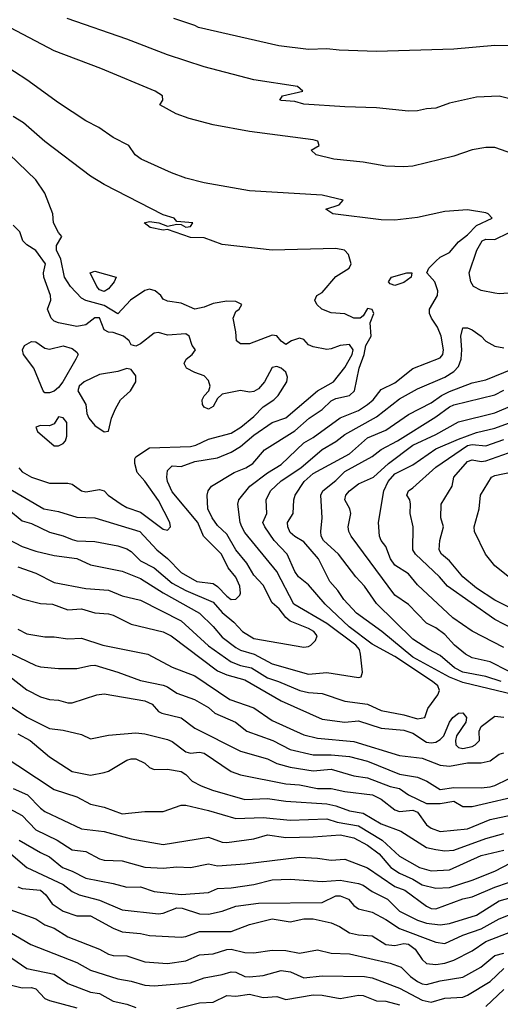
# Model space of a CAD drawing. Header units: metres. Extents: x -46681 to -43747, y -240911 to -237677.
# Tile 506 of 656: x -46193 to -46140, y -239251 to -239142. Entities that reach past the tile are written whole.
import ezdxf

# ---------------------------------------------------------------- set-up
doc = ezdxf.new("R2010")
doc.units = ezdxf.units.M
doc.layers.add('CONTOUR_INDEX', color=1, linetype='Continuous')
doc.layers.add('CONTOUR_INTER', color=3, linetype='Continuous')

msp = doc.modelspace()

# ---------------------------------------------------------------- linework, layer by layer
at = {"layer": 'CONTOUR_INDEX'}
for points, elevation in [([(-46195.1, -239198.88), (-46192.6, -239200.17), (-46191.1, -239200.69), (-46189.1, -239201.17), (-46186.6, -239201.49), (-46185.1, -239202.19), (-46181.6, -239202.89), (-46179.6, -239203.69), (-46177.1, -239205.29), (-46173.1, -239207.52), (-46171.6, -239208.99), (-46170.6, -239210.17), (-46169.1, -239211.31), (-46168.6, -239211.58), (-46167.09, -239212.02), (-46165.1, -239213.1), (-46161.1, -239214.24), (-46159.1, -239214.05), (-46155.6, -239214.59), (-46155.3, -239214.52), (-46155.15, -239214.02), (-46155.36, -239212.02), (-46155.48, -239211.52), (-46155.88, -239211.02), (-46159.1, -239208.66), (-46162.71, -239206.52), (-46164.6, -239202.91), (-46168.1, -239198.61), (-46168.45, -239198.02), (-46168.63, -239197.52), (-46168.87, -239195.52), (-46168.75, -239195.02), (-46167.54, -239193.52), (-46165.6, -239192.06), (-46164.1, -239191.13), (-46161.6, -239188.74), (-46160.6, -239188.16), (-46157.6, -239185.98), (-46155.6, -239185.18), (-46154.6, -239184.54), (-46154, -239184.02), (-46153.1, -239182.88), (-46151.6, -239182.15), (-46149.6, -239180.55), (-46146.6, -239179.4), (-46146.33, -239179.02), (-46146.26, -239178.52), (-46146.5, -239177.02), (-46146.89, -239176.02), (-46147.58, -239175.02), (-46147.79, -239174.52), (-46147.8, -239174.02), (-46146.92, -239172.52), (-46146.85, -239172.02), (-46147.21, -239171.02), (-46148.09, -239170.02), (-46147.87, -239169.52), (-46147.1, -239168.73), (-46146.6, -239168.31), (-46145.6, -239167.78), (-46144.6, -239166.61), (-46143.6, -239165.84), (-46142.6, -239164.81), (-46140.89, -239164.02), (-46141.32, -239163.52), (-46141.6, -239163.42), (-46143.6, -239163.1), (-46146.1, -239163.28), (-46149.1, -239163.92), (-46151.6, -239164.23), (-46153.1, -239164.2), (-46158.43, -239163.52), (-46159.19, -239163.02), (-46157.74, -239162.52), (-46157.3, -239162.02), (-46159.6, -239161.48), (-46167.6, -239160.99), (-46172.6, -239160.1), (-46174.6, -239159.6), (-46176.17, -239159.02), (-46179.52, -239157.52), (-46180.16, -239157.02), (-46180.87, -239156.02), (-46182.6, -239155.11), (-46184.16, -239154.02), (-46185.6, -239153.29), (-46188.6, -239151.3), (-46192.1, -239148.78), (-46194.8, -239147.02)], 90), ([(-46150.27, -239170.02), (-46149.73, -239170.02), (-46149.8, -239170.52), (-46150.6, -239171.09), (-46151.6, -239171.44), (-46152.1, -239171.24), (-46152.29, -239171.02), (-46151.98, -239170.52), (-46150.27, -239170.02)], 90), ([(-46139.6, -239211.28), (-46143.1, -239209.5), (-46145.22, -239208.02), (-46149.1, -239204.38), (-46150.1, -239203.18), (-46151.6, -239202.21), (-46152.09, -239201.52), (-46152.6, -239200.18), (-46153.11, -239199.52), (-46153.3, -239199.02), (-46153.39, -239197.52), (-46152.82, -239194.02), (-46152.32, -239193.02), (-46151.6, -239192.18), (-46149.6, -239191.17), (-46147.1, -239189.4), (-46144.6, -239188.33), (-46142.6, -239187.61), (-46140.6, -239187.13), (-46139.1, -239186.59)], 95), ([(-46194.1, -239214.36), (-46192.1, -239215.94), (-46190.6, -239216.73), (-46189.6, -239217.03), (-46188.6, -239217.11), (-46187.6, -239217.4), (-46187.1, -239217.39), (-46184.4, -239216.52), (-46183.6, -239216.41), (-46179.1, -239217.16), (-46178.31, -239217.52), (-46177.6, -239218.33), (-46177.24, -239218.52), (-46175.1, -239219.04), (-46173.6, -239220.18), (-46168.6, -239222.7), (-46165.6, -239223.56), (-46164.6, -239224.07), (-46163.1, -239224.48), (-46160.6, -239224.86), (-46158.6, -239224.68), (-46156.1, -239225.42), (-46154.6, -239225.65), (-46152.1, -239226.6), (-46151.1, -239226.83), (-46150.1, -239227.53), (-46148.1, -239228.49), (-46146.6, -239228.49), (-46145.1, -239228.22), (-46144.1, -239228.82), (-46143.1, -239228.82), (-46137.1, -239227.41)], 95), ([(-46194.6, -239228.74), (-46192.6, -239229.78), (-46191.1, -239231.36), (-46188.75, -239232.52), (-46187.1, -239233.59), (-46185.6, -239233.76), (-46184.1, -239234.58), (-46183.6, -239234.71), (-46181.6, -239234.8), (-46179.1, -239235.5), (-46177.1, -239235.58), (-46175.6, -239235.46), (-46174.1, -239235.53), (-46172.1, -239235.13), (-46171.1, -239235.33), (-46168.1, -239235.12), (-46162.1, -239234.4), (-46160.1, -239234.48), (-46158.6, -239234.73), (-46157.1, -239234.6), (-46154.6, -239235.57), (-46151.6, -239237.63), (-46150.51, -239238.02), (-46148.1, -239239.78), (-46147.6, -239240.03), (-46147.1, -239240.09), (-46144.1, -239238.97), (-46143.1, -239238.74), (-46140.6, -239237.68), (-46139.1, -239237.18)], 100), ([(-46195.08, -239242.02), (-46191.66, -239244.02), (-46186.6, -239245.97), (-46185.1, -239246.84), (-46182.1, -239247.79), (-46180.6, -239248.04), (-46179.1, -239248.48), (-46178.1, -239248.54), (-46174.1, -239248.23), (-46172.6, -239247.66), (-46170.6, -239247.32), (-46169.6, -239247.02), (-46169.1, -239247.04), (-46168.11, -239247.52), (-46167.6, -239247.56), (-46166.1, -239247.43), (-46164.1, -239246.87), (-46163.08, -239247.02), (-46161.6, -239247.67), (-46159.6, -239247.46), (-46154.93, -239247.52), (-46154.1, -239247.66), (-46151.1, -239248.8), (-46148.6, -239250.13), (-46147.6, -239250.37), (-46146.1, -239249.9), (-46144.1, -239249.82), (-46143.6, -239249.59), (-46141.1, -239248.07), (-46139.6, -239246.65)], 105)]:
    msp.add_lwpolyline(points, dxfattribs=dict(at, elevation=elevation))
at = {"layer": 'CONTOUR_INTER'}
for points, elevation in [([(-46138.6, -239156.91), (-46140.6, -239156.24), (-46141.6, -239156.21), (-46143.1, -239156.49), (-46145.1, -239157.18), (-46149.6, -239158.28), (-46150.6, -239158.36), (-46152.6, -239158.27), (-46155.1, -239157.83), (-46158.31, -239157.52), (-46160.24, -239157.02), (-46160.8, -239156.52), (-46159.92, -239156.02), (-46160.06, -239155.52), (-46160.6, -239155.38), (-46167.6, -239154.47), (-46171.6, -239153.74), (-46174.25, -239153.02), (-46175.65, -239152.52), (-46177.45, -239151.52), (-46177.14, -239151.02), (-46177.18, -239150.52), (-46177.96, -239150.02), (-46183.95, -239147.52), (-46189.1, -239145.58), (-46194.6, -239142.66)], 91), ([(-46139.1, -239150.81), (-46140.1, -239150.58), (-46142.6, -239150.68), (-46145.6, -239151.34), (-46147.1, -239151.9), (-46148.1, -239151.95), (-46149.1, -239152.2), (-46150.1, -239152.22), (-46153.6, -239151.84), (-46157.1, -239151.75), (-46161.6, -239151.45), (-46162.6, -239151.16), (-46164.1, -239151.06), (-46164.26, -239151.02), (-46163.96, -239150.52), (-46161.74, -239150.02), (-46162.3, -239149.52), (-46167.1, -239148.77), (-46172.6, -239147.32), (-46176.6, -239146.03), (-46181.1, -239144.29), (-46187.65, -239142.02)], 92), ([(-46138.6, -239145.04), (-46140.6, -239145), (-46145.1, -239145.38), (-46153.6, -239145.64), (-46157.74, -239145.52), (-46159.1, -239145.34), (-46161.1, -239145.42), (-46164.38, -239145.02), (-46173.21, -239143.02), (-46173.6, -239142.78), (-46175.92, -239142.02)], 93), ([(-46194.1, -239196.08), (-46192.6, -239197.36), (-46191.6, -239197.64), (-46189.6, -239198.59), (-46188.1, -239198.99), (-46187.1, -239199.4), (-46186.6, -239199.53), (-46184.6, -239199.61), (-46182.1, -239200.1), (-46181.1, -239200.44), (-46180.6, -239200.71), (-46179.6, -239201.74), (-46178.1, -239202.53), (-46176.1, -239204.19), (-46174.6, -239205.01), (-46171.6, -239206.31), (-46170.6, -239207.43), (-46169.31, -239208.52), (-46168.35, -239209.52), (-46167.1, -239210.32), (-46161.6, -239211.24), (-46161.1, -239211.19), (-46160.85, -239211.02), (-46160.33, -239210.52), (-46160.14, -239210.02), (-46160.52, -239209.52), (-46161.1, -239209.19), (-46163.1, -239208.4), (-46163.6, -239208), (-46164.33, -239207.02), (-46165.1, -239206.38), (-46166.1, -239204.42), (-46167.1, -239203.31), (-46167.88, -239202.02), (-46169.08, -239200.52), (-46170.1, -239198.82), (-46171.1, -239197.84), (-46171.72, -239197.02), (-46172.18, -239196.02), (-46172.27, -239194.52), (-46172.16, -239194.02), (-46171.79, -239193.52), (-46169.27, -239192.02), (-46167.99, -239191.52), (-46167.21, -239191.02), (-46165.93, -239189.52), (-46162.6, -239187.43), (-46161.01, -239186.02), (-46159.6, -239185.08), (-46158.6, -239184.13), (-46158.1, -239183.87), (-46156.6, -239183.54), (-46156.02, -239183.02), (-46155.54, -239180.52), (-46154.99, -239179.02), (-46154.78, -239178.02), (-46154.2, -239177.02), (-46154.33, -239175.52), (-46153.91, -239174.52), (-46154.1, -239174.06), (-46154.6, -239173.94), (-46155.1, -239174.77), (-46155.43, -239175.02), (-46156.1, -239175.01), (-46157.1, -239174.55), (-46158.6, -239174.44), (-46159.65, -239174.02), (-46160.2, -239173.52), (-46160.4, -239173.02), (-46160.17, -239172.52), (-46159.6, -239172.18), (-46158.1, -239170.42), (-46156.62, -239169.52), (-46156.41, -239169.02), (-46156.69, -239168.02), (-46157.14, -239167.52), (-46158.1, -239167.33), (-46165.1, -239167.53), (-46170.6, -239166.91), (-46172.6, -239166.16), (-46174.1, -239166.13), (-46176.6, -239165.27), (-46177.1, -239165.34), (-46178.52, -239165.02), (-46179.2, -239164.52), (-46178.6, -239164.36), (-46177.59, -239164.52), (-46176.6, -239164.89), (-46175.6, -239164.66), (-46175.1, -239164.71), (-46174.6, -239164.99), (-46174.1, -239164.94), (-46173.82, -239164.52), (-46175.6, -239164.38), (-46175.89, -239164.02), (-46177.1, -239163.65), (-46183.6, -239160.3), (-46185.1, -239159.37), (-46190.1, -239155.58), (-46192.47, -239153.52), (-46193.6, -239152.81)], 89), ([(-46194.1, -239193.75), (-46190.21, -239196.02), (-46188.6, -239196.3), (-46186.6, -239196.94), (-46184.6, -239197.03), (-46179.68, -239198.52), (-46177.78, -239200.52), (-46176.6, -239201.48), (-46175.1, -239203.03), (-46173.4, -239204.02), (-46171.6, -239204.26), (-46171.1, -239204.58), (-46170.1, -239205.65), (-46169.6, -239206), (-46169.1, -239205.98), (-46168.65, -239205.52), (-46168.6, -239205.31), (-46168.67, -239204.52), (-46169.1, -239203.54), (-46169.94, -239202.52), (-46170.69, -239201.02), (-46172.66, -239199.02), (-46173.27, -239197.52), (-46176.1, -239194.16), (-46176.6, -239193.02), (-46176.7, -239192.52), (-46176.6, -239191.79), (-46176.1, -239191.3), (-46175.1, -239191.35), (-46173.6, -239190.81), (-46171.1, -239190.39), (-46169.6, -239189.77), (-46168.6, -239189.17), (-46167.1, -239187.92), (-46165.1, -239186.5), (-46163.6, -239186.01), (-46160.1, -239183.04), (-46158.35, -239182.02), (-46157.1, -239180.44), (-46156.3, -239179.02), (-46156.19, -239178.52), (-46156.6, -239177.93), (-46157.6, -239178.02), (-46158.6, -239178.41), (-46159.1, -239178.47), (-46160.6, -239178.18), (-46161.1, -239177.94), (-46161.6, -239177.36), (-46162.1, -239177.22), (-46162.96, -239177.52), (-46163.6, -239177.93), (-46164.1, -239177.56), (-46164.6, -239176.95), (-46165.1, -239176.9), (-46167.6, -239177.86), (-46168.6, -239177.84), (-46169.03, -239177.52), (-46169.09, -239176.52), (-46169.39, -239175.02), (-46169.1, -239174.29), (-46168.74, -239174.02), (-46168.43, -239173.52), (-46169.1, -239173.17), (-46170.1, -239173.16), (-46171.6, -239173.42), (-46172.6, -239173.82), (-46173.6, -239174.02), (-46175.1, -239173.37), (-46176.6, -239173.15), (-46177.1, -239172.91), (-46177.37, -239172.52), (-46177.98, -239172.02), (-46178.6, -239171.83), (-46179.1, -239171.98), (-46180.7, -239173.02), (-46182.1, -239174.53), (-46183.6, -239173.63), (-46185.6, -239173.08), (-46186.1, -239172.82), (-46187.29, -239171.52), (-46187.94, -239170.52), (-46188.34, -239168.52), (-46188.83, -239167.52), (-46188.84, -239167.02), (-46188.24, -239166.02), (-46188.6, -239165.6), (-46189.15, -239164.52), (-46189.25, -239163.52), (-46190.1, -239161.25), (-46191.1, -239159.78), (-46195.06, -239156.02)], 88), ([(-46192.97, -239191.52), (-46192.6, -239191.96), (-46191.6, -239192.55), (-46189.6, -239193.19), (-46187.6, -239193.19), (-46187.1, -239193.32), (-46186.1, -239194.03), (-46185.6, -239194.14), (-46184.1, -239193.89), (-46183.6, -239194.05), (-46183.13, -239194.52), (-46181.73, -239195.52), (-46181.1, -239195.89), (-46179.6, -239196.4), (-46177.1, -239198.27), (-46176.6, -239198.36), (-46176.28, -239198.02), (-46176.35, -239197.52), (-46177.6, -239195.11), (-46179.1, -239192.98), (-46179.94, -239192.02), (-46180.22, -239191.02), (-46180.22, -239190.52), (-46180.1, -239190.28), (-46178.6, -239189.3), (-46174.1, -239189.17), (-46173.51, -239189.02), (-46172.1, -239188.35), (-46169.6, -239187.67), (-46168.56, -239187.02), (-46167.1, -239185.85), (-46166.1, -239184.8), (-46164.93, -239184.02), (-46164.43, -239183.52), (-46163.49, -239182.02), (-46163.4, -239181.52), (-46163.6, -239180.95), (-46164.1, -239180.52), (-46164.6, -239180.33), (-46165.1, -239180.46), (-46165.93, -239182.02), (-46166.6, -239182.82), (-46167.1, -239183.1), (-46167.6, -239183.17), (-46168.6, -239182.99), (-46170.6, -239183.39), (-46171.1, -239183.86), (-46171.6, -239184.76), (-46172.1, -239185.04), (-46172.6, -239184.82), (-46172.77, -239184.52), (-46172.8, -239184.02), (-46172.6, -239183.59), (-46172.06, -239183.02), (-46171.94, -239182.52), (-46172.1, -239181.88), (-46172.6, -239181.37), (-46173.6, -239181.02), (-46174.51, -239180.52), (-46174.8, -239180.02), (-46174.56, -239179.52), (-46173.91, -239179.02), (-46173.55, -239178.52), (-46173.89, -239178.02), (-46174.25, -239177.02), (-46174.6, -239176.73), (-46176.6, -239176.89), (-46177.6, -239176.59), (-46178.1, -239176.67), (-46179.6, -239177.84), (-46180.1, -239178.09), (-46180.6, -239177.95), (-46180.82, -239177.52), (-46181.45, -239177.02), (-46182.6, -239176.61), (-46183.1, -239176.58), (-46183.6, -239176.31), (-46184.1, -239174.97), (-46184.6, -239174.97), (-46185.6, -239175.77), (-46186.6, -239175.92), (-46188.6, -239175.55), (-46189.1, -239175.35), (-46189.41, -239175.02), (-46189.81, -239174.02), (-46189.46, -239173.02), (-46189.49, -239172.52), (-46190.23, -239170.52), (-46190.26, -239170.02), (-46190.05, -239169.02), (-46191.1, -239167.55), (-46192.1, -239166.95), (-46192.53, -239166.52), (-46192.88, -239165.52), (-46193.6, -239164.78)], 87), ([(-46138.6, -239172.24), (-46140.1, -239172.35), (-46140.6, -239172.27), (-46142.1, -239171.97), (-46142.94, -239171.52), (-46143.23, -239171.02), (-46143.42, -239170.02), (-46142.59, -239167.52), (-46141.98, -239166.52), (-46141.6, -239166.33), (-46140.6, -239166.34), (-46139.1, -239165.61)], 91), ([(-46185.12, -239170.02), (-46184.6, -239169.85), (-46182.28, -239170.52), (-46182.49, -239171.02), (-46183.1, -239171.8), (-46183.6, -239172.07), (-46184.1, -239171.89), (-46184.38, -239171.52), (-46185.12, -239170.02)], 89), ([(-46193.1, -239202.42), (-46191.1, -239203.09), (-46189.1, -239204.14), (-46185.6, -239204.79), (-46183.1, -239204.97), (-46181.6, -239205.59), (-46179.6, -239206.08), (-46175.1, -239208.35), (-46172.1, -239211.1), (-46169.6, -239212.88), (-46168.6, -239213.27), (-46167.38, -239213.52), (-46165.6, -239214.64), (-46164.39, -239215.02), (-46162.06, -239216.02), (-46161.1, -239216.24), (-46159.6, -239216.35), (-46157.1, -239217.19), (-46154.6, -239217.55), (-46153.1, -239218.25), (-46150.6, -239218.7), (-46149.1, -239219.15), (-46148.31, -239219.02), (-46147.97, -239218.02), (-46146.87, -239216.52), (-46146.7, -239216.02), (-46146.85, -239215.52), (-46147.46, -239215.02), (-46151.6, -239212.27), (-46154.1, -239210.91), (-46156.64, -239209.02), (-46159.28, -239206.52), (-46161.1, -239204.38), (-46162.21, -239203.52), (-46162.6, -239202.94), (-46163.46, -239201.02), (-46164.89, -239199.52), (-46165.92, -239198.02), (-46166.12, -239197.52), (-46165.7, -239196.52), (-46165.76, -239195.02), (-46165.28, -239194.02), (-46164.1, -239192.93), (-46161.93, -239191.52), (-46159.6, -239189.49), (-46158.1, -239188.61), (-46157.1, -239187.84), (-46153.6, -239185.88), (-46151.1, -239183.9), (-46149.1, -239182.81), (-46146.1, -239181.53), (-46145.1, -239180.89), (-46144.6, -239180.36), (-46144.29, -239179.52), (-46144.22, -239178.52), (-46144.33, -239177.02), (-46144.1, -239176.07), (-46143.6, -239176.08), (-46143.1, -239176.3), (-46142.1, -239177.01), (-46141.6, -239177.56), (-46140.6, -239178.09), (-46139.6, -239178.29)], 91), ([(-46192.35, -239178.02), (-46191.6, -239177.58), (-46191.1, -239177.61), (-46190.1, -239178.32), (-46189.6, -239178.43), (-46188.1, -239178.07), (-46187.1, -239178.37), (-46186.6, -239178.78), (-46186.46, -239179.02), (-46186.69, -239179.52), (-46188.14, -239182.02), (-46188.6, -239182.67), (-46189.1, -239183.07), (-46189.6, -239183.23), (-46190.1, -239183.23), (-46190.3, -239183.02), (-46191.33, -239180.52), (-46192.47, -239179.02), (-46192.58, -239178.52), (-46192.35, -239178.02)], 87), ([(-46182.1, -239180.88), (-46184.1, -239181.23), (-46185.79, -239182.02), (-46186.33, -239182.52), (-46186.47, -239183.02), (-46185.62, -239184.52), (-46185.49, -239185.52), (-46185.27, -239186.02), (-46184.6, -239186.86), (-46183.6, -239187.54), (-46183.1, -239187.47), (-46182.78, -239186.02), (-46182.35, -239185.02), (-46181.78, -239184.02), (-46180.7, -239183.02), (-46180.11, -239182.02), (-46180.1, -239181.39), (-46180.6, -239180.66), (-46181.1, -239180.57), (-46182.1, -239180.88)], 86), ([(-46138.47, -239216.52), (-46144.1, -239215.14), (-46145.6, -239214.57), (-46149.6, -239212.36), (-46153.04, -239209.52), (-46155.82, -239207.52), (-46157.2, -239206.02), (-46157.87, -239205.02), (-46158.75, -239204.02), (-46160.01, -239201.52), (-46161.6, -239199.64), (-46162.6, -239199.06), (-46163.1, -239198.61), (-46163.39, -239198.02), (-46163.4, -239197.52), (-46162.79, -239196.52), (-46162.72, -239195.02), (-46162.57, -239194.52), (-46161.57, -239193.02), (-46160.6, -239192.12), (-46156.6, -239189.97), (-46154.6, -239188.2), (-46152.6, -239187.35), (-46150.1, -239185.64), (-46147.6, -239184.33), (-46146.47, -239183.52), (-46145.6, -239183.09), (-46143.1, -239182.13), (-46141.6, -239181.81), (-46138.6, -239180.6)], 92), ([(-46139.88, -239215.02), (-46141.6, -239214.48), (-46144.1, -239214.02), (-46145.05, -239213.52), (-46146.6, -239212.16), (-46147.84, -239211.52), (-46149.6, -239210.38), (-46153.6, -239206.46), (-46154.95, -239204.52), (-46155.89, -239203.52), (-46157.79, -239201.02), (-46159.45, -239199.52), (-46159.7, -239199.02), (-46159.73, -239198.52), (-46159.61, -239197.02), (-46159.76, -239194.52), (-46159.53, -239194.02), (-46158.1, -239192.89), (-46157.1, -239191.9), (-46154.1, -239190.27), (-46153.1, -239189.47), (-46151.29, -239188.52), (-46147.1, -239185.88), (-46145.6, -239184.77), (-46145.1, -239184.56), (-46140.6, -239183.47), (-46139.6, -239182.94)], 93), ([(-46139.1, -239213.91), (-46141.1, -239212.87), (-46143.1, -239212.43), (-46143.84, -239212.02), (-46145.05, -239211.02), (-46146.1, -239209.87), (-46147.1, -239209.14), (-46148.1, -239208.62), (-46150.1, -239206.57), (-46151.6, -239205.54), (-46156.4, -239199.02), (-46156.67, -239198.52), (-46156.75, -239198.02), (-46156.44, -239196.52), (-46156.54, -239196.02), (-46157.1, -239195.02), (-46156.98, -239194.52), (-46156.6, -239194.02), (-46155.6, -239193.26), (-46153.95, -239192.52), (-46152.29, -239191.02), (-46149.6, -239189.02), (-46147.1, -239187.84), (-46144.6, -239186.45), (-46140.6, -239185.45), (-46138.6, -239184.6)], 94), ([(-46188.6, -239185.9), (-46189.1, -239186.65), (-46189.6, -239186.87), (-46190.6, -239186.86), (-46191.11, -239187.02), (-46190.94, -239187.52), (-46189.1, -239189.07), (-46188.6, -239189.1), (-46188.1, -239188.81), (-46187.84, -239188.52), (-46187.68, -239188.02), (-46187.71, -239186.52), (-46188.1, -239185.98), (-46188.6, -239185.9)], 86), ([(-46138.6, -239209.25), (-46140.6, -239208.2), (-46145.82, -239204.52), (-46146.7, -239203.52), (-46149.33, -239201.02), (-46149.62, -239200.52), (-46149.59, -239198.02), (-46149.9, -239196.52), (-46149.86, -239195.52), (-46149.96, -239195.02), (-46150.26, -239194.52), (-46150.11, -239194.02), (-46149.6, -239193.72), (-46147.1, -239191.42), (-46143.6, -239189.04), (-46143.1, -239188.95), (-46141.6, -239189.08), (-46139.6, -239188.4)], 96), ([(-46137.1, -239207.79), (-46140.6, -239206.07), (-46142.6, -239204.76), (-46144.1, -239203.52), (-46145.6, -239201.76), (-46146.47, -239201.02), (-46146.71, -239200.52), (-46146.65, -239199.52), (-46146.26, -239198.02), (-46146.55, -239197.02), (-46146.51, -239195.52), (-46145.3, -239193.52), (-46145.1, -239192.52), (-46143.6, -239190.81), (-46143.1, -239190.62), (-46142.1, -239190.81), (-46141.6, -239190.75), (-46139.1, -239189.86)], 97), ([(-46138.6, -239203.87), (-46140.6, -239202.31), (-46141.61, -239201.02), (-46142.84, -239198.52), (-46142.85, -239198.02), (-46142.31, -239196.02), (-46142.17, -239194.52), (-46140.95, -239192.52), (-46140.6, -239192.34), (-46137.6, -239191.73)], 98), ([(-46194.1, -239205.29), (-46192.6, -239205.95), (-46190.6, -239206.43), (-46189.29, -239206.52), (-46187.6, -239207.14), (-46186.1, -239207.03), (-46184.6, -239207.47), (-46183.1, -239207.59), (-46182.6, -239207.72), (-46180.6, -239208.74), (-46177.1, -239209.58), (-46176.22, -239210.02), (-46171.1, -239213.86), (-46170.1, -239214.3), (-46168.1, -239214.86), (-46164.1, -239217.15), (-46159.6, -239219.18), (-46157.1, -239219.5), (-46155.6, -239219.36), (-46153.1, -239220.17), (-46150.6, -239220.39), (-46149.6, -239220.73), (-46148.1, -239221.71), (-46147.6, -239221.8), (-46147.1, -239221.71), (-46146.6, -239221.44), (-46146.22, -239221.02), (-46145.6, -239219.52), (-46145.23, -239219.02), (-46144.6, -239218.53), (-46144.1, -239218.49), (-46143.71, -239219.02), (-46143.8, -239219.52), (-46144.82, -239221.02), (-46144.94, -239221.52), (-46144.89, -239222.02), (-46144.6, -239222.31), (-46144.1, -239222.43), (-46143.1, -239222.21), (-46142.74, -239222.02), (-46142.29, -239221.52), (-46142.33, -239220.52), (-46142.1, -239219.99), (-46140.6, -239218.85), (-46139.6, -239218.98)], 92), ([(-46193.1, -239209.28), (-46192.1, -239209.77), (-46190.1, -239210.13), (-46189.1, -239210.12), (-46187.6, -239210.33), (-46186.1, -239210.27), (-46183.73, -239211.02), (-46178.77, -239212.02), (-46176.1, -239213.46), (-46173.6, -239214.4), (-46169.77, -239217.02), (-46167.1, -239217.95), (-46165.1, -239219.35), (-46161.6, -239220.92), (-46160.1, -239221.27), (-46156.1, -239221.66), (-46151.1, -239223.2), (-46148.6, -239223.5), (-46146.6, -239224.24), (-46145.6, -239224.37), (-46143.6, -239224.01), (-46142.1, -239224.01), (-46141.1, -239223.78), (-46140.1, -239223.04), (-46139.6, -239222.88)], 93), ([(-46195.81, -239211.02), (-46191.1, -239213.29), (-46190.6, -239213.44), (-46188.6, -239213.62), (-46186.6, -239213.62), (-46185.1, -239213.26), (-46184.6, -239213.25), (-46182.1, -239214), (-46179.6, -239214.92), (-46177.1, -239215.43), (-46176.6, -239215.62), (-46175.6, -239216.33), (-46173.63, -239217.02), (-46172.1, -239217.92), (-46171.42, -239218.52), (-46169.15, -239219.52), (-46167.89, -239220.52), (-46165.02, -239221.52), (-46163.1, -239222.52), (-46160.6, -239223.13), (-46158.6, -239223.11), (-46156.6, -239223.31), (-46154.6, -239223.8), (-46151.1, -239225.26), (-46149.1, -239225.59), (-46148.09, -239226.02), (-46146.6, -239226.95), (-46145.1, -239226.73), (-46142.1, -239226.74), (-46141.1, -239226.63), (-46140.6, -239226.51), (-46139.1, -239225.77)], 94), ([(-46194.22, -239217.52), (-46192.1, -239218.98), (-46189.6, -239220.21), (-46188.1, -239220.4), (-46186.1, -239220.87), (-46185.1, -239221.36), (-46183.1, -239220.96), (-46180.1, -239220.68), (-46179.1, -239220.8), (-46176.6, -239221.42), (-46176.1, -239221.66), (-46174.6, -239222.79), (-46174.1, -239222.94), (-46173.1, -239222.82), (-46172.6, -239222.93), (-46169.6, -239224.95), (-46168.6, -239225.33), (-46163.6, -239226.3), (-46162.1, -239226.42), (-46160.1, -239226.83), (-46158.6, -239226.81), (-46157.1, -239227.14), (-46154.04, -239227.52), (-46153.1, -239228.01), (-46151.6, -239229.16), (-46151.1, -239229.36), (-46149.6, -239229.21), (-46149.1, -239229.42), (-46148.1, -239230.82), (-46147.6, -239231.21), (-46146.6, -239231.56), (-46143.6, -239231.25), (-46141.1, -239230.25), (-46136.1, -239229.18)], 96), ([(-46193.1, -239220.81), (-46191.75, -239221.52), (-46189.6, -239223.33), (-46187.1, -239224.95), (-46185.1, -239225.34), (-46183.6, -239225.07), (-46183.1, -239224.91), (-46181.1, -239223.72), (-46180.6, -239223.55), (-46180.1, -239223.57), (-46179.12, -239224.02), (-46178.6, -239224.5), (-46178.1, -239224.73), (-46176.6, -239224.71), (-46175.1, -239224.96), (-46174.6, -239225.27), (-46173.89, -239226.02), (-46172.93, -239226.52), (-46171.66, -239227.02), (-46168.1, -239228.04), (-46165.6, -239227.93), (-46163.6, -239228.23), (-46159.1, -239228.53), (-46158.1, -239228.73), (-46156.6, -239229.27), (-46155.1, -239229.54), (-46153.1, -239230.72), (-46150.95, -239231.52), (-46148.1, -239233.31), (-46147.1, -239233.56), (-46146.1, -239233.68), (-46145.1, -239233.62), (-46141.6, -239232.34), (-46139.6, -239231.79)], 97), ([(-46195.08, -239223.02), (-46189.1, -239226.94), (-46186.6, -239227.74), (-46185.1, -239228.54), (-46183.6, -239228.88), (-46181.6, -239229.6), (-46179.1, -239229.34), (-46177.1, -239229.34), (-46175.1, -239228.65), (-46174.6, -239228.66), (-46172.1, -239229.23), (-46169.1, -239230.11), (-46166.1, -239230), (-46163.1, -239230.31), (-46159.1, -239230.17), (-46157.94, -239230.52), (-46155.6, -239230.92), (-46152.98, -239232.52), (-46151.1, -239234.26), (-46148.87, -239235.52), (-46147.6, -239235.9), (-46145.6, -239235.78), (-46142.1, -239234.21), (-46139.6, -239233.62)], 98), ([(-46193.6, -239226.81), (-46192.03, -239227.52), (-46190.6, -239228.99), (-46190.1, -239229.35), (-46186.1, -239231.27), (-46183.6, -239231.55), (-46180.6, -239232.38), (-46177.1, -239232.98), (-46172.1, -239232.2), (-46170.6, -239232.74), (-46170.1, -239232.76), (-46167.1, -239232.36), (-46165.6, -239231.94), (-46163.6, -239232.21), (-46160.6, -239232.15), (-46157.6, -239231.92), (-46156.1, -239232.26), (-46154.6, -239233.06), (-46153.34, -239234.02), (-46152.05, -239235.52), (-46151.1, -239236.15), (-46149.6, -239236.82), (-46148.6, -239237.45), (-46147.1, -239237.79), (-46145.6, -239237.71), (-46143.1, -239236.92), (-46140.6, -239235.94), (-46138.83, -239235.02)], 99), ([(-46192.94, -239232.52), (-46190.6, -239233.89), (-46189.6, -239234.34), (-46188.17, -239235.52), (-46187.1, -239235.91), (-46185.6, -239236.69), (-46182.6, -239237.27), (-46181.1, -239237.7), (-46179.6, -239237.65), (-46178.1, -239238.18), (-46175.1, -239238.5), (-46172.1, -239238.29), (-46171.1, -239237.82), (-46169.6, -239237.75), (-46167.1, -239237.39), (-46165.1, -239236.88), (-46163.1, -239236.81), (-46159.6, -239237.06), (-46157.6, -239236.91), (-46155.6, -239237.27), (-46155.1, -239237.48), (-46154.1, -239238.17), (-46152.41, -239239.02), (-46151.1, -239240.32), (-46149.1, -239241.31), (-46148.1, -239241.64), (-46146.6, -239241.84), (-46145.6, -239241.7), (-46142.6, -239240.77), (-46140.1, -239239.18), (-46135.6, -239237.94)], 101), ([(-46194.1, -239233.81), (-46192.1, -239235.54), (-46188.1, -239237.39), (-46187.1, -239238.16), (-46186.34, -239238.52), (-46184.1, -239239.11), (-46181.6, -239240.2), (-46177.6, -239240.61), (-46177.1, -239240.55), (-46175.6, -239239.97), (-46175.02, -239240.02), (-46173.1, -239240.64), (-46172.1, -239240.65), (-46170.6, -239240.32), (-46169.1, -239239.78), (-46166.6, -239239.45), (-46159.6, -239239.38), (-46158.1, -239238.65), (-46157.6, -239238.66), (-46156.68, -239239.02), (-46156.1, -239239.71), (-46155.6, -239240.09), (-46154.1, -239240.46), (-46152.6, -239241.25), (-46151.1, -239242.24), (-46147.1, -239243.74), (-46146.1, -239243.89), (-46144.1, -239242.97), (-46142.1, -239242.29), (-46140.1, -239241.16), (-46139.1, -239240.76)], 102), ([(-46193.1, -239237.65), (-46192.6, -239237.85), (-46190.58, -239238.02), (-46190.01, -239238.52), (-46189.3, -239239.52), (-46188.1, -239240.34), (-46186.6, -239240.84), (-46185.1, -239240.84), (-46182.6, -239242.19), (-46181.6, -239242.6), (-46179.6, -239242.79), (-46178.6, -239243.01), (-46175.1, -239243.2), (-46174.6, -239243.13), (-46173.1, -239242.59), (-46169.6, -239242.56), (-46167.6, -239241.81), (-46165.1, -239241.16), (-46163.1, -239241.51), (-46161.6, -239241.19), (-46160.6, -239241.19), (-46158.6, -239241.62), (-46157.68, -239242.02), (-46156.6, -239242.72), (-46155.6, -239242.95), (-46154.1, -239243.05), (-46152.6, -239244), (-46151.6, -239244.12), (-46150.6, -239243.88), (-46150.1, -239243.98), (-46149.35, -239244.52), (-46148.6, -239245.64), (-46148.1, -239246.08), (-46147.1, -239246.2), (-46146.1, -239246.06), (-46145.1, -239245.72), (-46143.1, -239244.71), (-46141.6, -239243.68), (-46138.65, -239242.52)], 103), ([(-46194.36, -239240.02), (-46191.1, -239241.19), (-46190.1, -239241.83), (-46189.1, -239242.21), (-46187.6, -239243.15), (-46184.1, -239244.51), (-46183.1, -239245.07), (-46182.6, -239245.21), (-46181.1, -239245.25), (-46179.1, -239245.9), (-46176.6, -239246.09), (-46174.6, -239245.79), (-46173.1, -239245.16), (-46171.6, -239245.02), (-46170.1, -239244.57), (-46169.6, -239244.53), (-46168.1, -239244.89), (-46167.1, -239244.94), (-46165.1, -239244.64), (-46163.6, -239244.65), (-46162.1, -239244.97), (-46160.1, -239244.61), (-46158.6, -239244.96), (-46156.6, -239245.05), (-46152.1, -239246.05), (-46150.9, -239246.52), (-46149.88, -239247.52), (-46149.1, -239248.08), (-46148.6, -239248.33), (-46148.1, -239248.41), (-46146.6, -239248.01), (-46144.1, -239247.6), (-46142.14, -239246.52), (-46140.6, -239245.23), (-46139.6, -239244.95)], 104), ([(-46193.75, -239245.52), (-46192.1, -239246.65), (-46189.1, -239247.28), (-46187.6, -239248.31), (-46185.1, -239249.25), (-46184.1, -239249.42), (-46182.6, -239250.24), (-46181.1, -239250.57), (-46180.1, -239250.93)], 106), ([(-46195.1, -239248.16), (-46192.6, -239248.78), (-46191.6, -239248.75), (-46191.1, -239248.89), (-46190.1, -239249.94), (-46189.6, -239250.19), (-46186.6, -239250.97)], 107), ([(-46141.6, -239250.85), (-46139.6, -239248.96)], 106), ([(-46175.6, -239251.06), (-46173.1, -239250.44), (-46171.6, -239250.36), (-46170.1, -239249.61), (-46169.1, -239249.68), (-46167.6, -239249.46), (-46166.1, -239249.83), (-46164.6, -239249.72), (-46163.6, -239250.05), (-46160.6, -239249.56), (-46159.6, -239249.6), (-46157.6, -239249.94), (-46155.6, -239249.57), (-46155.1, -239249.64), (-46153.6, -239250.22), (-46152.6, -239250.23), (-46151.1, -239250.65)], 106)]:
    msp.add_lwpolyline(points, dxfattribs=dict(at, elevation=elevation))

doc.saveas('drawing.dxf')
